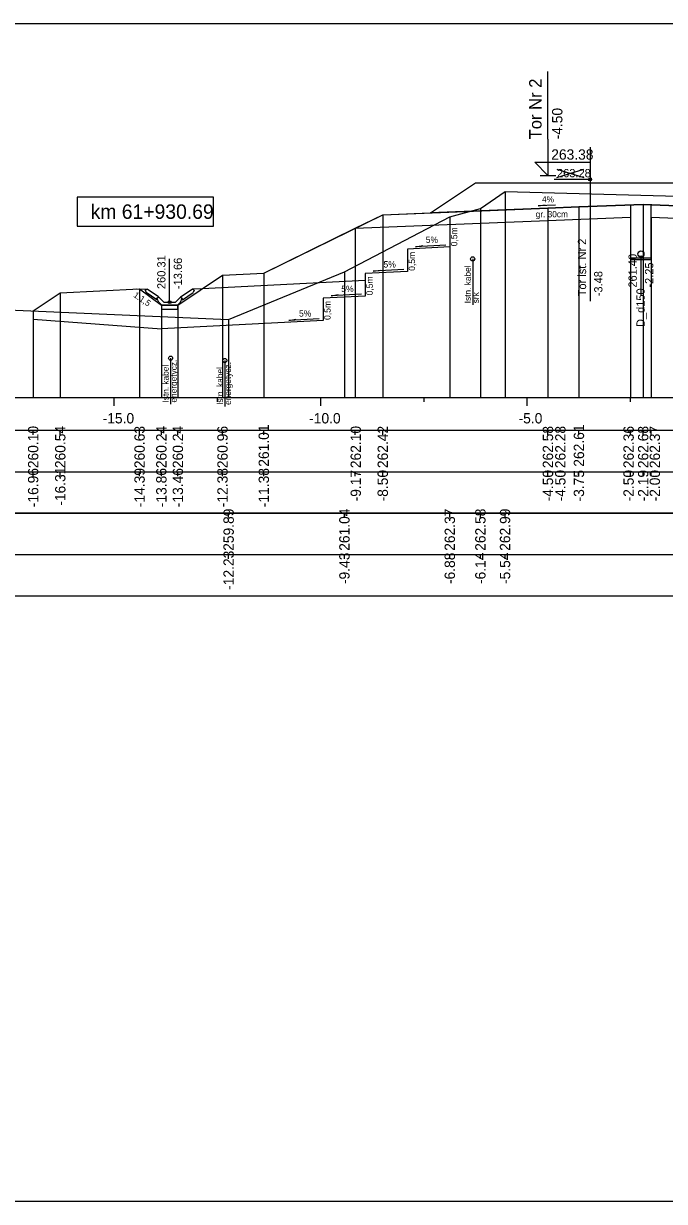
# Model space of a CAD drawing. Extents: x 6516023 to 6560129, y 5513077 to 5529206.
# Drawn here: x 6519396.02 to 6519411.53, y 5514451.16 to 5514479.66 of the extents above; entities that cross this region are included whole.
import ezdxf

# ---------------------------------------------------------------- set-up
doc = ezdxf.new("R2010")
doc.units = 0
for name, color, linetype in [('IR_default', 7, 'Continuous'), ('TOR_PRZEK_P-kable', 7, 'Continuous'), ('TOR_PRZEK_P-komponent', 7, 'Continuous'), ('TOR_PRZEK_P-odwodnienie', 7, 'Continuous'), ('TOR_PRZEK_P-opisy', 7, 'Continuous'), ('TOR_PRZEK_P-schodkowanie+wymiana', 7, 'Continuous'), ('TOR_PRZEK_P-tabelka istniejace', 7, 'Continuous'), ('TOR_PRZEK_P-tabelka projektowane', 7, 'Continuous'), ('TOR_PRZEK_P-teren istniejacy', 7, 'Continuous'), ('TOR_PRZEK_P-tory istniejace', 7, 'Continuous'), ('TOR_PRZEK_P-tory projektowane', 7, 'Continuous'), ('TOR_PRZEK_P-uklad odniesienia', 7, 'Continuous'), ('TOR_PRZEK_P-warstwa ochronna I', 7, 'Continuous'), ('TOR_PRZEK_P-warstwa ochronna II', 7, 'Continuous'), ('TOR_PS_T-skarpy projektowane', 7, 'Continuous'), ('TOR_RAMKI-ramka+tabelka 1', 7, 'Continuous')]:
    doc.layers.add(name, color=color, linetype=linetype)

msp = doc.modelspace()

# ---------------------------------------------------------------- linework, layer by layer
at = {"layer": 'IR_default'}
msp.add_lwpolyline([(6519396.249, 5514472.704), (6519396.906, 5514473.141), (6519398.826, 5514473.237), (6519399.353, 5514472.846), (6519399.753, 5514472.846), (6519400.833, 5514473.566), (6519401.833, 5514473.616), (6519404.047, 5514474.703), (6519404.713, 5514475.029), (6519405.669, 5514475.068), (6519405.873, 5514475.076), (6519406.064, 5514475.204), (6519406.963, 5514475.803), (6519409.848, 5514475.803), (6519410.463, 5514475.803), (6519410.639, 5514475.803), (6519411.463, 5514475.803), (6519414.348, 5514475.803)], dxfattribs=at)
at = {"layer": 'TOR_PRZEK_P-kable'}
for p, q in [((6519406.891, 5514473.962), (6519406.891, 5514472.852)), ((6519399.577, 5514471.56), (6519399.577, 5514470.45)), ((6519400.891, 5514471.503), (6519400.891, 5514470.393))]:
    msp.add_line(p, q, dxfattribs=at)
for centre in [(6519406.891, 5514473.962), (6519399.577, 5514471.56), (6519400.891, 5514471.503)]:
    msp.add_circle(centre, 0.05, dxfattribs=at)
at = {"layer": 'TOR_PRZEK_P-komponent'}
msp.add_lwpolyline([(6519406.963, 5514475.803), (6519410.463, 5514475.803), (6519411.463, 5514475.803), (6519414.963, 5514475.803), (6519417.263, 5514475.803), (6519420.763, 5514475.803), (6519422.013, 5514475.803), (6519425.513, 5514475.803), (6519426.598, 5514475.079), (6519423.763, 5514475.193), (6519423.013, 5514475.223), (6519421.763, 5514475.273), (6519421.013, 5514475.273), (6519419.763, 5514475.223), (6519419.013, 5514475.193), (6519416.363, 5514475.087), (6519415.863, 5514475.088), (6519413.213, 5514475.194), (6519412.463, 5514475.224), (6519411.018, 5514475.282), (6519409.463, 5514475.219), (6519408.713, 5514475.189), (6519405.873, 5514475.076), (6519405.873, 5514475.076)], close=True, dxfattribs=at)
at = {"layer": 'TOR_PRZEK_P-odwodnienie'}
for p, q in [((6519399.553, 5514472.916), (6519399.553, 5514473.96)), ((6519410.963, 5514474.006), (6519410.963, 5514473.071)), ((6519399.244, 5514472.975), (6519398.983, 5514473.15)), ((6519399.288, 5514473.042), (6519399.008, 5514473.229)), ((6519399.255, 5514472.992), (6519399.244, 5514472.975)), ((6519399.246, 5514473.011), (6519399.293, 5514473.035)), ((6519399.288, 5514473.042), (6519399.28, 5514473.029)), ((6519399.413, 5514472.916), (6519399.293, 5514473.035)), ((6519399.693, 5514472.916), (6519399.813, 5514473.035)), ((6519399.813, 5514473.035), (6519399.861, 5514473.011)), ((6519399.818, 5514473.042), (6519400.098, 5514473.229)), ((6519399.818, 5514473.042), (6519399.826, 5514473.029)), ((6519399.851, 5514472.992), (6519399.862, 5514472.975)), ((6519399.862, 5514472.975), (6519400.123, 5514473.15)), ((6519399.363, 5514472.846), (6519399.743, 5514472.846)), ((6519399.413, 5514472.916), (6519399.693, 5514472.916))]:
    msp.add_line(p, q, dxfattribs=at)
for points in [[(6519410.713, 5514475.269), (6519410.713, 5514473.946), (6519411.213, 5514473.946), (6519411.213, 5514475.274)], [(6519410.713, 5514473.986), (6519411.213, 5514473.986)], [(6519398.762, 5514473.241), (6519399.008, 5514473.229)], [(6519398.958, 5514473.202), (6519399.008, 5514473.229)], [(6519398.958, 5514473.202), (6519398.983, 5514473.15)], [(6519399.28, 5514473.029), (6519399.245, 5514473.011)], [(6519399.245, 5514473.011), (6519399.255, 5514472.992)], [(6519399.293, 5514472.916), (6519399.246, 5514473.011)], [(6519399.813, 5514472.916), (6519399.861, 5514473.011)], [(6519399.826, 5514473.029), (6519399.861, 5514473.011)], [(6519399.861, 5514473.011), (6519399.851, 5514472.992)], [(6519400.345, 5514473.241), (6519400.098, 5514473.229)], [(6519400.148, 5514473.202), (6519400.098, 5514473.229)], [(6519400.148, 5514473.202), (6519400.123, 5514473.15)], [(6519399.363, 5514472.846), (6519399.293, 5514472.916)], [(6519399.753, 5514472.846), (6519399.353, 5514472.846), (6519399.353, 5514472.746), (6519399.753, 5514472.746), (6519399.753, 5514472.846)], [(6519399.743, 5514472.846), (6519399.813, 5514472.916)]]:
    msp.add_lwpolyline(points, dxfattribs=at)
for centre, radius in [((6519410.963, 5514474.081), 0.075), ((6519410.963, 5514474.006), 0.03), ((6519399.553, 5514472.916), 0.035)]:
    msp.add_circle(centre, radius, dxfattribs=at)
at = {"layer": 'TOR_PRZEK_P-opisy'}
msp.add_lwpolyline([(6519408.892, 5514475.262), (6519408.474, 5514475.243), (6519408.642, 5514475.271)], dxfattribs=at)
at = {"layer": 'TOR_PRZEK_P-schodkowanie+wymiana'}
for p, q in [((6519406.336, 5514474.794), (6519406.336, 5514474.251)), ((6519406.336, 5514474.251), (6519405.313, 5514474.2)), ((6519405.313, 5514474.2), (6519405.313, 5514473.657)), ((6519405.313, 5514473.657), (6519404.291, 5514473.606)), ((6519404.291, 5514473.606), (6519404.291, 5514473.063)), ((6519404.291, 5514473.438), (6519400.345, 5514473.241)), ((6519404.291, 5514473.063), (6519403.268, 5514473.012)), ((6519403.268, 5514473.012), (6519403.268, 5514472.469)), ((6519403.268, 5514472.469), (6519399.353, 5514472.273))]:
    msp.add_line(p, q, dxfattribs=at)
msp.add_lwpolyline([(6519396.249, 5514472.504), (6519399.353, 5514472.273)], dxfattribs=at)
at = {"layer": 'TOR_PRZEK_P-tabelka istniejace'}
for p, q in [((6519400.982, 5514467.706), (6519400.982, 5514467.806)), ((6519403.785, 5514467.706), (6519403.785, 5514467.806)), ((6519406.336, 5514467.706), (6519406.336, 5514467.806)), ((6519407.077, 5514467.706), (6519407.077, 5514467.806)), ((6519407.674, 5514467.706), (6519407.674, 5514467.806)), ((6519362.163, 5514466.806), (6519455.963, 5514466.806)), ((6519400.982, 5514466.706), (6519400.982, 5514466.806)), ((6519403.785, 5514466.706), (6519403.785, 5514466.806)), ((6519406.336, 5514466.706), (6519406.336, 5514466.806)), ((6519407.077, 5514466.706), (6519407.077, 5514466.806)), ((6519407.674, 5514466.706), (6519407.674, 5514466.806))]:
    msp.add_line(p, q, dxfattribs=at)
for points in [[(6519407.674, 5514475.593), (6519407.674, 5514470.806), (6519407.674, 5514470.676), (6519407.674, 5514470.606)], [(6519406.336, 5514474.978), (6519406.336, 5514470.806), (6519406.336, 5514470.676), (6519406.336, 5514470.606)], [(6519407.077, 5514475.184), (6519407.077, 5514470.806), (6519407.077, 5514470.676), (6519407.077, 5514470.606)], [(6519403.785, 5514473.649), (6519403.785, 5514470.806), (6519403.785, 5514470.676), (6519403.785, 5514470.606)], [(6519400.982, 5514472.499), (6519400.982, 5514470.806), (6519400.982, 5514470.676), (6519400.982, 5514470.606)]]:
    msp.add_lwpolyline(points, dxfattribs=at)
msp.add_lwpolyline([(6519362.163, 5514467.806), (6519362.163, 5514465.806), (6519455.963, 5514465.806), (6519455.963, 5514467.806)], close=True, dxfattribs=at)
at = {"layer": 'TOR_PRZEK_P-tabelka projektowane'}
for p, q in [((6519396.249, 5514469.706), (6519396.249, 5514469.806)), ((6519396.906, 5514469.706), (6519396.906, 5514469.806)), ((6519398.826, 5514469.706), (6519398.826, 5514469.806)), ((6519399.353, 5514469.706), (6519399.353, 5514469.806)), ((6519399.753, 5514469.706), (6519399.753, 5514469.806)), ((6519400.833, 5514469.706), (6519400.833, 5514469.806)), ((6519401.833, 5514469.706), (6519401.833, 5514469.806)), ((6519404.047, 5514469.706), (6519404.047, 5514469.806)), ((6519404.713, 5514469.706), (6519404.713, 5514469.806)), ((6519408.713, 5514469.706), (6519408.713, 5514469.806)), ((6519408.713, 5514469.706), (6519408.713, 5514469.806)), ((6519409.463, 5514469.706), (6519409.463, 5514469.806)), ((6519410.713, 5514469.706), (6519410.713, 5514469.806)), ((6519411.018, 5514469.706), (6519411.018, 5514469.806)), ((6519411.213, 5514469.706), (6519411.213, 5514469.806)), ((6519362.163, 5514468.806), (6519455.963, 5514468.806)), ((6519396.249, 5514468.706), (6519396.249, 5514468.806)), ((6519396.906, 5514468.706), (6519396.906, 5514468.806)), ((6519398.826, 5514468.706), (6519398.826, 5514468.806)), ((6519399.353, 5514468.706), (6519399.353, 5514468.806)), ((6519399.753, 5514468.706), (6519399.753, 5514468.806)), ((6519400.833, 5514468.706), (6519400.833, 5514468.806)), ((6519401.833, 5514468.706), (6519401.833, 5514468.806)), ((6519404.047, 5514468.706), (6519404.047, 5514468.806)), ((6519404.713, 5514468.706), (6519404.713, 5514468.806)), ((6519408.713, 5514468.706), (6519408.713, 5514468.806)), ((6519408.713, 5514468.706), (6519408.713, 5514468.806)), ((6519409.463, 5514468.706), (6519409.463, 5514468.806)), ((6519410.713, 5514468.706), (6519410.713, 5514468.806)), ((6519411.018, 5514468.706), (6519411.018, 5514468.806)), ((6519411.213, 5514468.706), (6519411.213, 5514468.806))]:
    msp.add_line(p, q, dxfattribs=at)
for points in [[(6519411.018, 5514475.282), (6519411.018, 5514470.806), (6519411.018, 5514470.676), (6519411.018, 5514470.606)], [(6519404.713, 5514475.029), (6519404.713, 5514470.806), (6519404.713, 5514470.676), (6519404.713, 5514470.606)], [(6519408.713, 5514475.189), (6519408.713, 5514470.806), (6519408.713, 5514470.676), (6519408.713, 5514470.606)], [(6519409.463, 5514475.219), (6519409.463, 5514470.806), (6519409.463, 5514470.676), (6519409.463, 5514470.606)], [(6519404.047, 5514474.703), (6519404.047, 5514470.806), (6519404.047, 5514470.676), (6519404.047, 5514470.606)], [(6519408.713, 5514474.889), (6519408.713, 5514470.806), (6519408.713, 5514470.676), (6519408.713, 5514470.606)], [(6519410.713, 5514474.969), (6519410.713, 5514470.806), (6519410.713, 5514470.676), (6519410.713, 5514470.606)], [(6519411.213, 5514474.974), (6519411.213, 5514470.806), (6519411.213, 5514470.676), (6519411.213, 5514470.606)], [(6519400.833, 5514473.566), (6519400.833, 5514470.806), (6519400.833, 5514470.676), (6519400.833, 5514470.606)], [(6519401.833, 5514473.616), (6519401.833, 5514470.806), (6519401.833, 5514470.676), (6519401.833, 5514470.606)], [(6519396.906, 5514473.141), (6519396.906, 5514470.806), (6519396.906, 5514470.676), (6519396.906, 5514470.606)], [(6519398.826, 5514473.237), (6519398.826, 5514470.806), (6519398.826, 5514470.676), (6519398.826, 5514470.606)], [(6519396.249, 5514472.704), (6519396.249, 5514470.806), (6519396.249, 5514470.676), (6519396.249, 5514470.606)], [(6519399.353, 5514472.846), (6519399.353, 5514470.806), (6519399.353, 5514470.676), (6519399.353, 5514470.606)], [(6519399.753, 5514472.846), (6519399.753, 5514470.806), (6519399.753, 5514470.676), (6519399.753, 5514470.606)]]:
    msp.add_lwpolyline(points, dxfattribs=at)
msp.add_lwpolyline([(6519362.163, 5514469.806), (6519362.163, 5514467.806), (6519455.963, 5514467.806), (6519455.963, 5514469.806)], close=True, dxfattribs=at)
at = {"layer": 'TOR_PRZEK_P-teren istniejacy'}
msp.add_lwpolyline([(6519390.663, 5514472.946), (6519400.982, 5514472.499), (6519403.785, 5514473.649), (6519406.336, 5514474.978), (6519407.077, 5514475.184), (6519407.674, 5514475.593), (6519418.719, 5514475.297), (6519428.939, 5514474.913), (6519429.321, 5514474.669), (6519433.401, 5514472.393), (6519435.101, 5514472.786), (6519435.109, 5514472.788), (6519435.133, 5514472.787), (6519441.106, 5514472.863), (6519441.143, 5514472.864), (6519445.239, 5514472.874), (6519445.339, 5514472.874), (6519445.354, 5514472.876), (6519450.709, 5514472.908), (6519451.72, 5514472.871), (6519455.963, 5514472.781)], dxfattribs=at)
at = {"layer": 'TOR_PRZEK_P-tory istniejace'}
for p, q in [((6519409.732, 5514476.662), (6519409.732, 5514472.942)), ((6519408.932, 5514475.934), (6519409.584, 5514476.137)), ((6519408.932, 5514476.137), (6519409.584, 5514475.934)), ((6519409.732, 5514475.887), (6519408.866, 5514475.887))]:
    msp.add_line(p, q, dxfattribs=at)
msp.add_circle((6519409.732, 5514475.887), 0.035, dxfattribs=at)
at = {"layer": 'TOR_PRZEK_P-tory projektowane'}
for p, q in [((6519408.713, 5514476.86), (6519408.713, 5514478.493)), ((6519408.713, 5514476.86), (6519408.713, 5514475.983)), ((6519408.713, 5514475.983), (6519408.394, 5514476.302)), ((6519408.394, 5514476.302), (6519409.738, 5514476.302)), ((6519408.521, 5514475.983), (6519408.905, 5514475.983))]:
    msp.add_line(p, q, dxfattribs=at)
at = {"layer": 'TOR_PRZEK_P-uklad odniesienia'}
for p, q in [((6519365.963, 5514470.606), (6519455.963, 5514470.606)), ((6519398.213, 5514470.406), (6519398.213, 5514470.606)), ((6519400.713, 5514470.506), (6519400.713, 5514470.606)), ((6519403.213, 5514470.406), (6519403.213, 5514470.606)), ((6519405.713, 5514470.506), (6519405.713, 5514470.606)), ((6519408.213, 5514470.406), (6519408.213, 5514470.606)), ((6519410.713, 5514470.506), (6519410.713, 5514470.606))]:
    msp.add_line(p, q, dxfattribs=at)
msp.add_lwpolyline([(6519400.613, 5514475.456), (6519397.313, 5514475.456), (6519397.313, 5514474.756), (6519400.613, 5514474.756)], close=True, dxfattribs=at)
at = {"layer": 'TOR_PRZEK_P-warstwa ochronna I'}
for points in [[(6519404.047, 5514474.703), (6519408.713, 5514474.889), (6519410.713, 5514474.969)], [(6519411.213, 5514474.974), (6519415.863, 5514474.788)]]:
    msp.add_lwpolyline(points, dxfattribs=at)
at = {"layer": 'TOR_PRZEK_P-warstwa ochronna II'}
msp.add_lwpolyline([(6519396.249, 5514472.704), (6519396.906, 5514473.141), (6519398.826, 5514473.237), (6519399.353, 5514472.846), (6519399.753, 5514472.846), (6519400.833, 5514473.566), (6519401.833, 5514473.616), (6519404.713, 5514475.029), (6519408.713, 5514475.189), (6519409.463, 5514475.219), (6519411.018, 5514475.282), (6519412.463, 5514475.224), (6519413.213, 5514475.194), (6519415.863, 5514475.088), (6519416.363, 5514475.087), (6519419.013, 5514475.193), (6519419.763, 5514475.223), (6519421.013, 5514475.273), (6519421.763, 5514475.273), (6519423.013, 5514475.223), (6519423.763, 5514475.193), (6519436.113, 5514474.699), (6519437.813, 5514473.565)], dxfattribs=at)
at = {"layer": 'TOR_PS_T-skarpy projektowane'}
for points in [[(6519406.243, 5514474.296), (6519405.508, 5514474.256), (6519405.681, 5514474.287)], [(6519405.22, 5514473.702), (6519404.485, 5514473.662), (6519404.658, 5514473.693)], [(6519404.197, 5514473.107), (6519403.462, 5514473.068), (6519403.635, 5514473.099)], [(6519403.175, 5514472.513), (6519402.439, 5514472.474), (6519402.612, 5514472.504)]]:
    msp.add_lwpolyline(points, dxfattribs=at)
at = {"layer": 'TOR_RAMKI-ramka+tabelka 1'}
msp.add_lwpolyline([(6519359.513, 5514479.656), (6519607.013, 5514479.656), (6519607.013, 5514451.156), (6519359.513, 5514451.156)], close=True, dxfattribs=at)

# ---------------------------------------------------------------- texts
at = {"layer": 'TOR_PRZEK_P-kable'}
for s, height, p in [('Istn. kabel', 0.14999, (6519406.846, 5514472.888)), ('srk', 0.15, (6519407.04, 5514472.888)), ('Istn. kabel', 0.14999, (6519399.531, 5514470.486)), ('energetycz.', 0.14999, (6519399.725, 5514470.486)), ('Istn. kabel', 0.14999, (6519400.846, 5514470.429)), ('energetycz.', 0.14999, (6519401.04, 5514470.429))]:
    msp.add_text(s, height=height, rotation=90.0511, dxfattribs=at).set_placement(p)
at = {"layer": 'TOR_PRZEK_P-odwodnienie'}
for s, p in [('260.31', (6519399.453, 5514473.232)), ('-13.66', (6519399.853, 5514473.232)), ('261.40', (6519410.863, 5514473.267)), ('-2.25', (6519411.263, 5514473.267)), ('D_d150', (6519411.055, 5514472.313))]:
    msp.add_text(s, height=0.2, rotation=90, dxfattribs=at).set_placement(p)
at = {"layer": 'TOR_PRZEK_P-opisy'}
for s, rotation, p in [('4%', 0.1515, (6519408.569, 5514475.327)), ('1:1,5', 325.9299, (6519398.663, 5514473.053))]:
    msp.add_text(s, height=0.15, rotation=rotation, dxfattribs=at).set_placement(p)
at = {"layer": 'TOR_PRZEK_P-schodkowanie+wymiana'}
for p in [(6519406.518, 5514474.267), (6519405.496, 5514473.673), (6519404.473, 5514473.079), (6519403.45, 5514472.485)]:
    msp.add_text('0,5m', height=0.1545, rotation=90, dxfattribs=at).set_placement(p)
at = {"layer": 'TOR_PRZEK_P-tabelka istniejace'}
for s, p in [('259.89', (6519401.107, 5514466.898)), ('261.04', (6519403.91, 5514466.899)), ('262.37', (6519406.461, 5514466.898)), ('262.58', (6519407.202, 5514466.898)), ('262.99', (6519407.799, 5514466.898)), ('-12.23', (6519401.107, 5514465.954)), ('-9.43', (6519403.91, 5514466.094)), ('-6.88', (6519406.461, 5514466.094)), ('-6.14', (6519407.202, 5514466.095)), ('-5.54', (6519407.799, 5514466.095))]:
    msp.add_text(s, height=0.25, rotation=90, dxfattribs=at).set_placement(p)
at = {"layer": 'TOR_PRZEK_P-tabelka projektowane'}
for s, p in [('260.10', (6519396.374, 5514468.898)), ('260.54', (6519397.031, 5514468.899)), ('260.63', (6519398.951, 5514468.898)), ('260.24', (6519399.478, 5514468.899)), ('260.24', (6519399.878, 5514468.899)), ('260.96', (6519400.958, 5514468.898)), ('261.01', (6519401.958, 5514468.933)), ('262.10', (6519404.185, 5514468.898)), ('262.42', (6519404.838, 5514468.9)), ('262.58', (6519408.838, 5514468.898)), ('262.28', (6519409.138, 5514468.898)), ('262.61', (6519409.588, 5514468.933)), ('262.36', (6519410.791, 5514468.898)), ('262.68', (6519411.143, 5514468.898)), ('262.37', (6519411.425, 5514468.898)), ('-16.96', (6519396.374, 5514467.954)), ('-16.31', (6519397.031, 5514467.989)), ('-14.39', (6519398.951, 5514467.955)), ('-13.86', (6519399.478, 5514467.954)), ('-13.46', (6519399.878, 5514467.954)), ('-12.38', (6519400.958, 5514467.954)), ('-11.38', (6519401.958, 5514467.954)), ('-9.17', (6519404.185, 5514468.094)), ('-8.50', (6519404.838, 5514468.094)), ('-4.50', (6519408.838, 5514468.094)), ('-4.50', (6519409.138, 5514468.094)), ('-3.75', (6519409.588, 5514468.093)), ('-2.50', (6519410.791, 5514468.094)), ('-2.19', (6519411.143, 5514468.094)), ('-2.00', (6519411.425, 5514468.094))]:
    msp.add_text(s, height=0.25, rotation=90, dxfattribs=at).set_placement(p)
at = {"layer": 'TOR_PRZEK_P-tory istniejace'}
msp.add_text('263.28', height=0.2, dxfattribs=at).set_placement((6519408.932, 5514475.937))
for s, rotation, p in [('Tor ist. Nr 2', 90.0511, (6519409.638, 5514473.056)), ('-3.48', 90, (6519410.032, 5514473.057))]:
    msp.add_text(s, height=0.2, rotation=rotation, dxfattribs=at).set_placement(p)
at = {"layer": 'TOR_PRZEK_P-tory projektowane'}
for s, height, p in [('Tor Nr 2', 0.3, (6519408.558, 5514476.854)), ('-4.50', 0.25, (6519409.063, 5514476.853))]:
    msp.add_text(s, height=height, rotation=90, dxfattribs=at).set_placement(p)
msp.add_text('263.38', height=0.25, dxfattribs=at).set_placement((6519408.793, 5514476.363))
at = {"layer": 'TOR_PRZEK_P-uklad odniesienia'}
for s, height, p in [('km 61+930.69', 0.35, (6519397.641, 5514474.931)), ('-15.0', 0.25, (6519397.932, 5514469.981)), ('-10.0', 0.25, (6519402.932, 5514469.981)), ('-5.0', 0.25, (6519408.002, 5514469.981))]:
    msp.add_text(s, height=height, dxfattribs=at).set_placement(p)
at = {"layer": 'TOR_PRZEK_P-warstwa ochronna I'}
msp.add_text('gr. 30cm', height=0.15, dxfattribs=at).set_placement((6519408.416, 5514474.969))
at = {"layer": 'TOR_PS_T-skarpy projektowane'}
for p in [(6519405.755, 5514474.347), (6519404.732, 5514473.753), (6519403.709, 5514473.159), (6519402.686, 5514472.565)]:
    msp.add_text('5%', height=0.1545, dxfattribs=at).set_placement(p)

doc.saveas('drawing.dxf')
